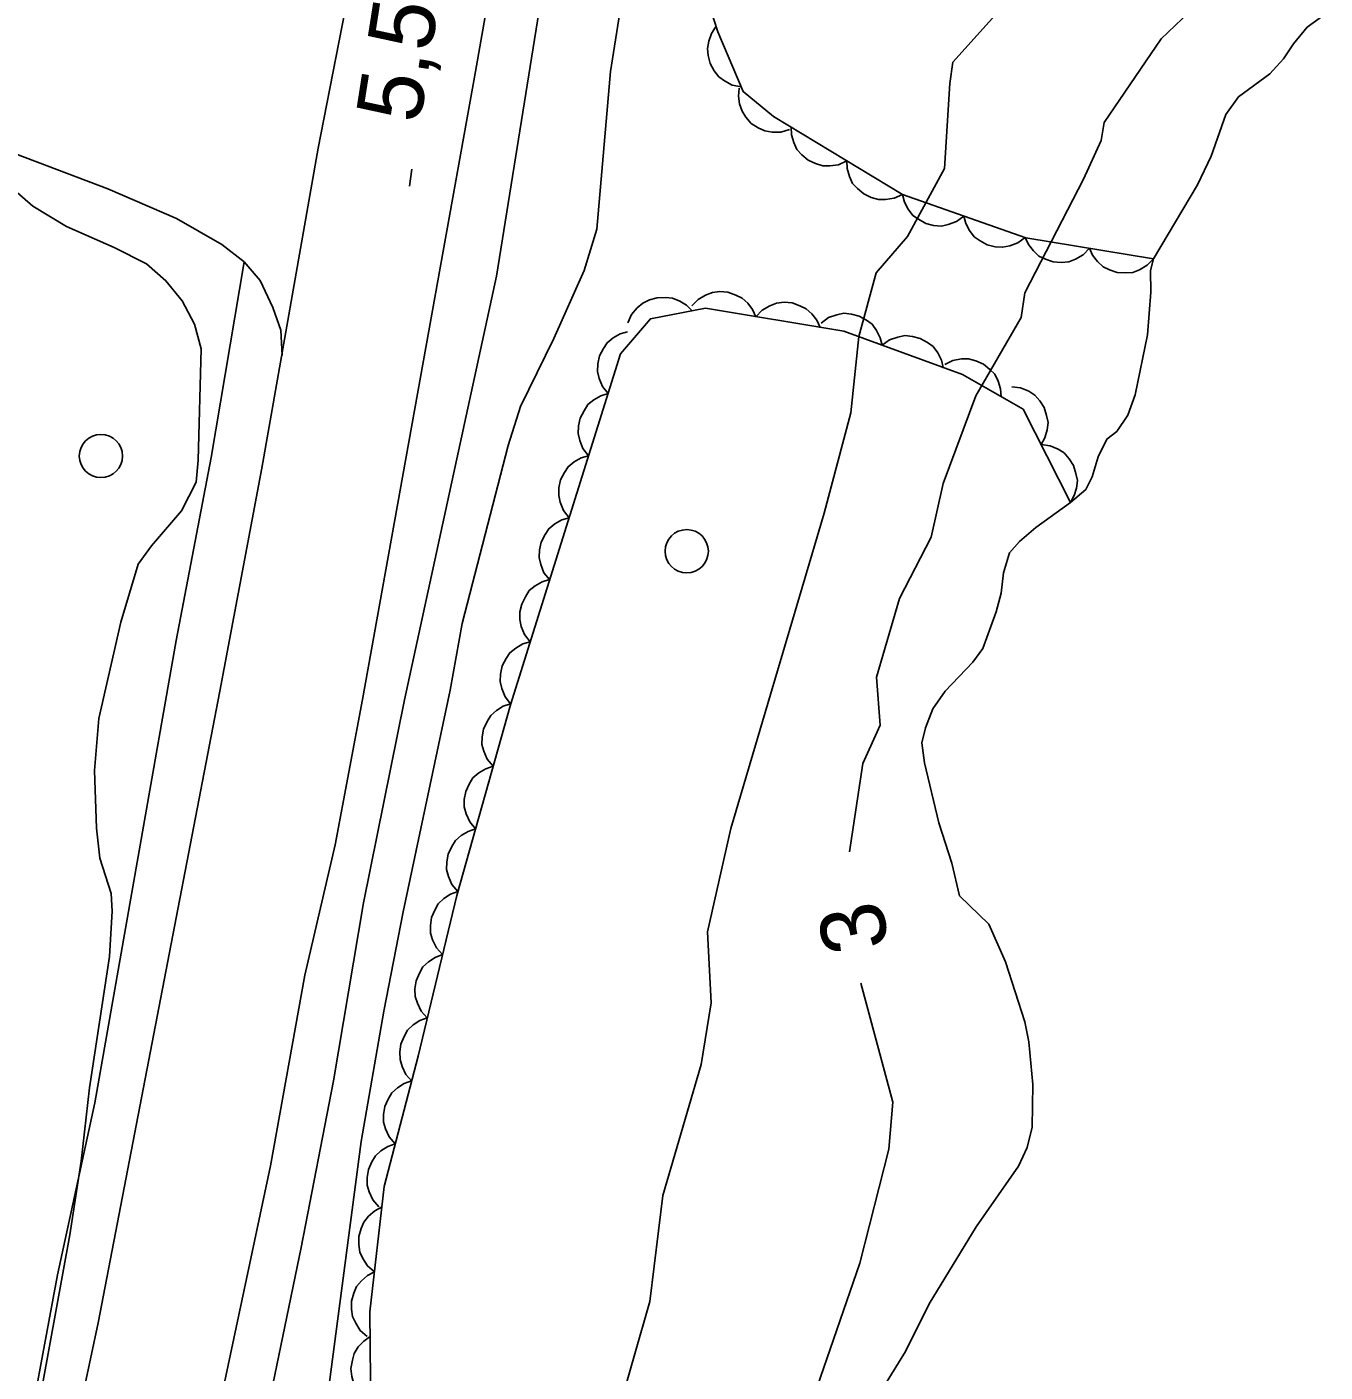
# Model space of a CAD drawing. Extents: x 282461 to 284471, y 5554090 to 5557646.
# Drawn here: x 283461.1 to 283521, y 5555733.8 to 5555795.9 of the extents above; entities that cross this region are included whole.
import ezdxf

# ---------------------------------------------------------------- set-up
doc = ezdxf.new("R2010")
doc.units = 0
for name, color, linetype in [('Niveau 1', 7, 'Continuous'), ('Niveau 2', 7, 'Continuous'), ('Niveau 21', 7, 'Continuous'), ('Niveau 3', 7, 'Continuous'), ('Niveau 36', 7, 'Continuous'), ('Niveau 4', 7, 'Continuous'), ('Niveau 44', 7, 'Continuous')]:
    doc.layers.add(name, color=color, linetype=linetype)

msp = doc.modelspace()

# ---------------------------------------------------------------- linework, layer by layer
at = {"layer": 'Niveau 1'}
for points in [[(283486.8, 5555784.69), (283487.4, 5555786.61), (283488.02, 5555793.88), (283488.84, 5555799.06), (283489.38, 5555800.49), (283489.56, 5555802.21)], [(283460.38, 5555788.5), (283461.34, 5555787.67), (283462.89, 5555786.72), (283465.09, 5555785.75), (283466.58, 5555785), (283467.48, 5555784.22), (283468.24, 5555783.29), (283468.8, 5555782.22), (283469.11, 5555781.07), (283468.98, 5555775.94), (283468.88, 5555774.92), (283468.21, 5555773.59), (283466.82, 5555771.98), (283466.2, 5555771.13), (283465.4, 5555768.45), (283464.38, 5555764), (283464.19, 5555761.6), (283464.28, 5555758.94), (283464.43, 5555757.55), (283464.95, 5555755.93), (283465, 5555755.11), (283464.88, 5555753.02), (283463.95, 5555746.95), (283463.56, 5555743.56), (283463.05, 5555740.16), (283461.78, 5555733.25)], [(283486.8, 5555784.69), (283485.41, 5555781.55), (283483.87, 5555778.41), (283483.3, 5555776.62), (283481.17, 5555768.39), (283480.61, 5555765.32), (283478.44, 5555755.07), (283477.55, 5555750.49), (283476.5, 5555744.47), (283475.03, 5555733.24), (283473.85, 5555728.09), (283473.23, 5555726.06), (283472.38, 5555723.68), (283471.54, 5555720.61), (283470.93, 5555717.2), (283470.15, 5555714.01), (283469.29, 5555711.81), (283468.52, 5555710.25), (283468.01, 5555710), (283466.38, 5555707.37), (283465.21, 5555706.35), (283463.82, 5555704.46)]]:
    msp.add_lwpolyline(points, dxfattribs=at)
at = {"layer": 'Niveau 2'}
for points in [[(283516.06, 5555797.87), (283513.46, 5555795.4), (283510.83, 5555791.53), (283510.69, 5555790.7), (283509.88, 5555788.91), (283507.17, 5555783.67), (283507, 5555782.52), (283504.9, 5555778.9), (283503.4, 5555774.86), (283502.84, 5555772.38), (283501.37, 5555769.54), (283500.31, 5555765.91), (283500.48, 5555763.69), (283499.68, 5555761.93), (283499.07, 5555757.85)], [(283507.19, 5555798.06), (283503.84, 5555794.31), (283503.7, 5555793.33), (283503.46, 5555789.41), (283501.75, 5555786.27), (283500.3, 5555784.58), (283499.49, 5555781.64), (283499.12, 5555778.12)], [(283499.12, 5555778.12), (283497.89, 5555773.49), (283493.58, 5555758.93), (283492.5, 5555754.15), (283492.67, 5555750.87), (283492.21, 5555748.03), (283490.44, 5555741.97), (283489.84, 5555737.08), (283488.39, 5555732.03), (283486.74, 5555724.7), (283485.8, 5555722.98), (283483.34, 5555715), (283481.63, 5555711.5), (283480.78, 5555708.53), (283480.21, 5555706.92), (283479.4, 5555702.76), (283478.81, 5555701.24)], [(283499.59, 5555751.78), (283501.07, 5555746.29), (283500.88, 5555744.12), (283499.55, 5555738.85), (283495.3, 5555726.53)]]:
    msp.add_lwpolyline(points, dxfattribs=at)
at = {"layer": 'Niveau 21'}
for points in [[(283460.71, 5555718.97), (283464.36, 5555736.1), (283469.98, 5555765.27), (283471.92, 5555775.57), (283474.52, 5555790.34), (283476.3, 5555799.49), (283477.96, 5555808.81), (283480.08, 5555821.56), (283481.62, 5555831.93), (283482.77, 5555840.04), (283484.86, 5555856.85), (283486.57, 5555874.63), (283490.46, 5555919.03), (283493.03, 5555950.9), (283494.81, 5555971.05), (283497.52, 5556003.36), (283498.59, 5556015.13), (283507.24, 5556117.01)], [(283469.14, 5555728.42), (283472.32, 5555743.35), (283473.9, 5555752.15), (283475.3, 5555758.17), (283476.57, 5555764.88), (283481.78, 5555793.89), (283484.88, 5555811.49), (283487.66, 5555829.11), (283488.7, 5555836.23), (283489.73, 5555844.57), (283490.72, 5555851.64), (283493.04, 5555874.78), (283495.51, 5555902.08), (283496.11, 5555911.14), (283496.8, 5555918.44), (283497.32, 5555925.68), (283498.06, 5555933.74), (283498.64, 5555941.5), (283500.91, 5555967.99), (283502.83, 5555992.18), (283504.27, 5556007.2), (283509.33, 5556065.83), (283511.06, 5556084.73), (283513.66, 5556115.09)], [(283469.69, 5555720.07), (283473.73, 5555739.57), (283475.23, 5555747.27), (283476.61, 5555755.49), (283478.5, 5555764.87), (283482.75, 5555784.44), (283485.67, 5555802.57), (283486.9, 5555810.97), (283488.48, 5555820.08), (283489.69, 5555828.08), (283490.56, 5555834.56), (283491.25, 5555841.97), (283492.52, 5555850.14), (283495.22, 5555873.66)], [(283472.86, 5555780.77), (283472.79, 5555781.94), (283472.43, 5555782.98), (283471.84, 5555784.24), (283471.1, 5555785.09), (283470.07, 5555785.9), (283467.97, 5555787.1), (283464.8, 5555788.47), (283458.16, 5555790.98), (283450.91, 5555793.31), (283446.69, 5555794.5), (283440.72, 5555796.44), (283434.43, 5555798.38), (283431.58, 5555799.17), (283428.4, 5555799.79), (283425.79, 5555799.77), (283423.84, 5555799.65), (283421.99, 5555799.23), (283420.02, 5555798.41)], [(283471.1, 5555785.09), (283469.57, 5555776.06), (283467.96, 5555767.61), (283464.2, 5555746.25), (283462.47, 5555738.31), (283461.2, 5555731.43)]]:
    msp.add_lwpolyline(points, dxfattribs=at)
at = {"layer": 'Niveau 3'}
msp.add_line((283478.73, 5555788.59), (283478.85, 5555789.38), dxfattribs=at)
at = {"layer": 'Niveau 36'}
for centre in [(283464.482, 5555776.128), (283491.545, 5555771.729)]:
    msp.add_circle(centre, 1, dxfattribs=at)
at = {"layer": 'Niveau 4'}
msp.add_lwpolyline([(283500.68, 5555733.2), (283501.65, 5555734.77), (283502.74, 5555736.98), (283504.92, 5555740.53), (283506.87, 5555743.33), (283507.27, 5555744.2), (283507.5, 5555745.13), (283507.54, 5555747.1), (283507.35, 5555749.07), (283507.16, 5555749.99), (283506.27, 5555752.77), (283505.5, 5555754.5), (283504.15, 5555755.82), (283503.79, 5555757.33), (283503.19, 5555759.18), (283502.53, 5555761.95), (283502.41, 5555762.88), (283502.58, 5555763.57), (283502.92, 5555764.45), (283503.49, 5555765.26), (283504.76, 5555766.6), (283505.22, 5555767.24), (283505.84, 5555768.93), (283506.07, 5555769.8), (283506.18, 5555770.73), (283506.46, 5555771.66), (283506.92, 5555772.18), (283507.67, 5555772.83), (283509.28, 5555773.98), (283509.98, 5555774.58), (283510.27, 5555775.16), (283510.55, 5555776.09), (283510.95, 5555776.91), (283511.41, 5555777.26), (283511.93, 5555778.02), (283512.27, 5555778.95), (283512.83, 5555781.73), (283512.99, 5555783.7), (283512.98, 5555784.69), (283513.11, 5555785.24), (283515.15, 5555788.65), (283515.78, 5555789.98), (283516.46, 5555791.9), (283517.04, 5555792.72), (283518.48, 5555793.77), (283519.12, 5555794.47), (283519.58, 5555795.17), (283520.21, 5555795.93), (283521.04, 5555796.53)], dxfattribs=at)
at = {"layer": 'Niveau 44'}
for points in [[(283513.11, 5555785.24), (283507.22, 5555786.21), (283501.51, 5555788.2), (283495.56, 5555791.81), (283494.16, 5555792.96), (283492.98, 5555795.72), (283492.02, 5555798.72), (283489.67, 5555805.01), (283489.86, 5555806.59), (283490.81, 5555811.73), (283492.13, 5555816.56), (283492.9, 5555819.99), (283493.21, 5555823.41), (283493.63, 5555830.18), (283494.64, 5555838.59), (283494.94, 5555842.25), (283495.73, 5555845.55), (283497.59, 5555857.23), (283497.48, 5555860.65), (283497.59, 5555862.28), (283498, 5555865.72), (283498.59, 5555872.25)], [(283494.07, 5555793.18), (283493.65, 5555793.26), (283493.29, 5555793.45), (283493.03, 5555793.64), (283492.81, 5555793.92), (283492.63, 5555794.25), (283492.54, 5555794.62), (283492.5, 5555794.94), (283492.56, 5555795.29), (283492.69, 5555795.64), (283492.88, 5555795.94)], [(283496.3, 5555791.21), (283495.89, 5555791.09), (283495.49, 5555791.09), (283495.16, 5555791.14), (283494.84, 5555791.28), (283494.53, 5555791.49), (283494.28, 5555791.78), (283494.1, 5555792.05), (283493.99, 5555792.39), (283493.94, 5555792.75), (283493.97, 5555793.11)], [(283498.94, 5555789.76), (283498.56, 5555789.58), (283498.16, 5555789.53), (283497.83, 5555789.53), (283497.49, 5555789.63), (283497.16, 5555789.79), (283496.87, 5555790.04), (283496.64, 5555790.28), (283496.49, 5555790.6), (283496.39, 5555790.96), (283496.37, 5555791.32)], [(283501.51, 5555788.2), (283501.13, 5555788.03), (283500.73, 5555787.97), (283500.4, 5555787.97), (283500.06, 5555788.07), (283499.73, 5555788.23), (283499.44, 5555788.48), (283499.21, 5555788.72), (283499.06, 5555789.04), (283498.96, 5555789.4), (283498.94, 5555789.76)], [(283504.35, 5555787.21), (283504.01, 5555786.96), (283503.63, 5555786.82), (283503.31, 5555786.75), (283502.95, 5555786.78), (283502.6, 5555786.87), (283502.26, 5555787.06), (283501.99, 5555787.24), (283501.78, 5555787.52), (283501.6, 5555787.85), (283501.51, 5555788.2)], [(283507.18, 5555786.22), (283506.85, 5555785.97), (283506.47, 5555785.83), (283506.14, 5555785.77), (283505.79, 5555785.79), (283505.43, 5555785.88), (283505.1, 5555786.07), (283504.83, 5555786.25), (283504.61, 5555786.54), (283504.44, 5555786.86), (283504.35, 5555787.21)], [(283510.15, 5555785.73), (283509.86, 5555785.42), (283509.5, 5555785.22), (283509.2, 5555785.1), (283508.85, 5555785.07), (283508.48, 5555785.09), (283508.12, 5555785.22), (283507.82, 5555785.36), (283507.56, 5555785.6), (283507.33, 5555785.89), (283507.18, 5555786.22)], [(283513.11, 5555785.24), (283512.82, 5555784.94), (283512.47, 5555784.73), (283512.16, 5555784.61), (283511.81, 5555784.58), (283511.44, 5555784.61), (283511.08, 5555784.73), (283510.78, 5555784.87), (283510.52, 5555785.11), (283510.3, 5555785.4), (283510.15, 5555785.73)], [(283491.78, 5555783.06), (283492.07, 5555783.36), (283492.42, 5555783.56), (283492.73, 5555783.68), (283493.08, 5555783.72), (283493.45, 5555783.69), (283493.81, 5555783.56), (283494.11, 5555783.42), (283494.37, 5555783.19), (283494.59, 5555782.89), (283494.74, 5555782.56)], [(283476.96, 5555730.35), (283476.91, 5555736.6), (283477.56, 5555742.39), (283479.13, 5555748.41), (283480.92, 5555755.83), (283483.4, 5555764.64), (283488.49, 5555780.84), (283489.87, 5555782.47), (283492.42, 5555782.95), (283498.81, 5555781.89), (283504.29, 5555779.89), (283507.09, 5555778.29), (283509.28, 5555773.98)], [(283488.83, 5555782.28), (283489, 5555782.66), (283489.26, 5555782.97), (283489.51, 5555783.19), (283489.83, 5555783.34), (283490.18, 5555783.44), (283490.57, 5555783.45), (283490.89, 5555783.42), (283491.22, 5555783.28), (283491.53, 5555783.09), (283491.79, 5555782.83)], [(283494.74, 5555782.56), (283495.03, 5555782.87), (283495.39, 5555783.07), (283495.69, 5555783.19), (283496.04, 5555783.23), (283496.41, 5555783.2), (283496.77, 5555783.07), (283497.07, 5555782.93), (283497.33, 5555782.69), (283497.56, 5555782.4), (283497.71, 5555782.07)], [(283497.76, 5555782.27), (283498.1, 5555782.52), (283498.48, 5555782.65), (283498.81, 5555782.72), (283499.16, 5555782.68), (283499.51, 5555782.59), (283499.85, 5555782.4), (283500.11, 5555782.21), (283500.32, 5555781.92), (283500.49, 5555781.59), (283500.58, 5555781.24)], [(283487.91, 5555779.01), (283487.65, 5555779.34), (283487.5, 5555779.71), (283487.43, 5555780.03), (283487.44, 5555780.39), (283487.52, 5555780.75), (283487.7, 5555781.09), (283487.87, 5555781.36), (283488.15, 5555781.58), (283488.47, 5555781.77), (283488.81, 5555781.87)], [(283500.58, 5555781.24), (283500.92, 5555781.49), (283501.3, 5555781.62), (283501.63, 5555781.69), (283501.98, 5555781.65), (283502.33, 5555781.56), (283502.67, 5555781.37), (283502.93, 5555781.18), (283503.14, 5555780.89), (283503.31, 5555780.56), (283503.4, 5555780.21)], [(283503.47, 5555780.36), (283503.84, 5555780.54), (283504.24, 5555780.61), (283504.57, 5555780.62), (283504.91, 5555780.53), (283505.25, 5555780.37), (283505.55, 5555780.13), (283505.78, 5555779.9), (283505.94, 5555779.58), (283506.05, 5555779.23), (283506.07, 5555778.87)], [(283506.56, 5555779.33), (283506.97, 5555779.28), (283507.35, 5555779.12), (283507.63, 5555778.94), (283507.86, 5555778.68), (283508.06, 5555778.37), (283508.17, 5555778), (283508.24, 5555777.68), (283508.2, 5555777.33), (283508.09, 5555776.97), (283507.92, 5555776.66)], [(283487.01, 5555776.14), (283486.75, 5555776.47), (283486.6, 5555776.85), (283486.53, 5555777.17), (283486.54, 5555777.52), (283486.62, 5555777.88), (283486.8, 5555778.22), (283486.97, 5555778.5), (283487.25, 5555778.72), (283487.57, 5555778.9), (283487.91, 5555779.01)], [(283507.92, 5555776.66), (283508.33, 5555776.6), (283508.71, 5555776.44), (283508.99, 5555776.27), (283509.22, 5555776), (283509.42, 5555775.69), (283509.53, 5555775.32), (283509.6, 5555775), (283509.56, 5555774.65), (283509.45, 5555774.3), (283509.28, 5555773.98)], [(283486.11, 5555773.28), (283485.85, 5555773.61), (283485.7, 5555773.99), (283485.63, 5555774.31), (283485.64, 5555774.66), (283485.72, 5555775.02), (283485.9, 5555775.36), (283486.07, 5555775.63), (283486.35, 5555775.86), (283486.67, 5555776.04), (283487.01, 5555776.14)], [(283485.21, 5555770.42), (283484.95, 5555770.74), (283484.8, 5555771.12), (283484.73, 5555771.44), (283484.74, 5555771.79), (283484.82, 5555772.15), (283485, 5555772.5), (283485.17, 5555772.77), (283485.45, 5555772.99), (283485.77, 5555773.18), (283486.11, 5555773.28)], [(283484.31, 5555767.55), (283484.05, 5555767.88), (283483.9, 5555768.26), (283483.83, 5555768.58), (283483.84, 5555768.93), (283483.92, 5555769.29), (283484.1, 5555769.63), (283484.27, 5555769.91), (283484.55, 5555770.13), (283484.87, 5555770.31), (283485.21, 5555770.42)], [(283483.41, 5555764.69), (283483.15, 5555765.01), (283483, 5555765.39), (283482.93, 5555765.71), (283482.94, 5555766.06), (283483.02, 5555766.43), (283483.2, 5555766.77), (283483.37, 5555767.04), (283483.65, 5555767.26), (283483.97, 5555767.45), (283484.31, 5555767.55)], [(283482.6, 5555761.8), (283482.33, 5555762.12), (283482.17, 5555762.49), (283482.08, 5555762.81), (283482.09, 5555763.16), (283482.15, 5555763.52), (283482.32, 5555763.87), (283482.49, 5555764.15), (283482.75, 5555764.38), (283483.07, 5555764.57), (283483.41, 5555764.69)], [(283481.79, 5555758.91), (283481.52, 5555759.23), (283481.36, 5555759.6), (283481.27, 5555759.92), (283481.27, 5555760.27), (283481.34, 5555760.63), (283481.5, 5555760.98), (283481.67, 5555761.26), (283481.94, 5555761.49), (283482.26, 5555761.68), (283482.6, 5555761.8)], [(283480.97, 5555756.02), (283480.7, 5555756.34), (283480.54, 5555756.71), (283480.45, 5555757.03), (283480.46, 5555757.38), (283480.53, 5555757.74), (283480.69, 5555758.09), (283480.86, 5555758.37), (283481.13, 5555758.6), (283481.44, 5555758.79), (283481.79, 5555758.91)], [(283480.26, 5555753.1), (283479.98, 5555753.41), (283479.8, 5555753.78), (283479.7, 5555754.09), (283479.7, 5555754.44), (283479.75, 5555754.81), (283479.9, 5555755.16), (283480.06, 5555755.45), (283480.32, 5555755.69), (283480.63, 5555755.89), (283480.97, 5555756.02)], [(283479.56, 5555750.18), (283479.28, 5555750.49), (283479.1, 5555750.86), (283479, 5555751.17), (283478.99, 5555751.52), (283479.05, 5555751.89), (283479.2, 5555752.24), (283479.36, 5555752.53), (283479.62, 5555752.77), (283479.92, 5555752.97), (283480.26, 5555753.1)], [(283478.85, 5555747.26), (283478.57, 5555747.57), (283478.4, 5555747.94), (283478.3, 5555748.25), (283478.29, 5555748.61), (283478.34, 5555748.97), (283478.49, 5555749.32), (283478.65, 5555749.61), (283478.91, 5555749.85), (283479.22, 5555750.06), (283479.56, 5555750.18)], [(283478.07, 5555744.36), (283477.8, 5555744.68), (283477.63, 5555745.05), (283477.54, 5555745.36), (283477.53, 5555745.72), (283477.6, 5555746.08), (283477.75, 5555746.43), (283477.92, 5555746.71), (283478.18, 5555746.95), (283478.49, 5555747.15), (283478.83, 5555747.27)], [(283477.32, 5555741.46), (283477.04, 5555741.77), (283476.87, 5555742.14), (283476.78, 5555742.46), (283476.78, 5555742.81), (283476.84, 5555743.18), (283477, 5555743.53), (283477.16, 5555743.81), (283477.42, 5555744.04), (283477.74, 5555744.24), (283478.07, 5555744.36)], [(283477.12, 5555738.45), (283476.8, 5555738.72), (283476.58, 5555739.06), (283476.44, 5555739.36), (283476.39, 5555739.71), (283476.4, 5555740.08), (283476.5, 5555740.45), (283476.63, 5555740.75), (283476.85, 5555741.02), (283477.13, 5555741.27), (283477.45, 5555741.43)], [(283476.78, 5555735.47), (283476.46, 5555735.74), (283476.25, 5555736.08), (283476.11, 5555736.38), (283476.05, 5555736.73), (283476.06, 5555737.1), (283476.17, 5555737.47), (283476.29, 5555737.77), (283476.52, 5555738.04), (283476.8, 5555738.28), (283477.12, 5555738.45)], [(283476.94, 5555732.46), (283476.6, 5555732.69), (283476.34, 5555733), (283476.16, 5555733.28), (283476.07, 5555733.62), (283476.03, 5555733.99), (283476.1, 5555734.37), (283476.18, 5555734.68), (283476.37, 5555734.98), (283476.62, 5555735.25), (283476.92, 5555735.46)]]:
    msp.add_lwpolyline(points, dxfattribs=at)

# ---------------------------------------------------------------- texts
at = {"layer": 'Niveau 2'}
msp.add_text('3', height=3, rotation=101.62476, dxfattribs=at).set_placement((283500.93, 5555753.53))
at = {"layer": 'Niveau 3'}
msp.add_text('5,5  ', height=3, rotation=81.09575, dxfattribs=at).set_placement((283479.21, 5555791.43))

doc.saveas('drawing.dxf')
